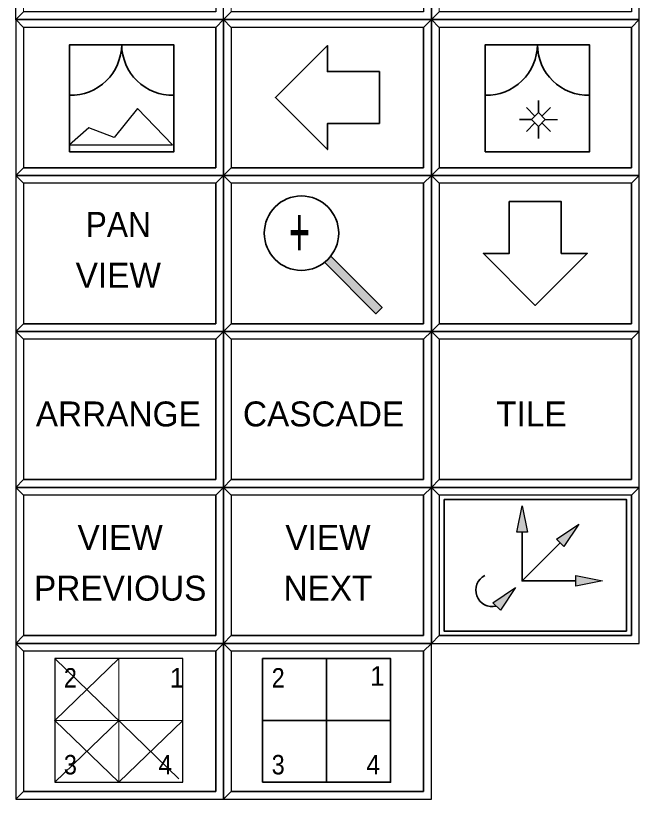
# Model space of a CAD drawing. Extents: x 95906.9 to 95918.9, y 90964.8 to 90972.9.
# Drawn here: x 95912.632 to 95913.825, y 90970.262 to 90971.769 of the extents above; entities that cross this region are included whole.
import ezdxf
from ezdxf.enums import TextEntityAlignment as Align

# ---------------------------------------------------------------- set-up
doc = ezdxf.new("R2010")
doc.units = 0
doc.header["$LTSCALE"] = 0.019
doc.linetypes.add('MEDIUM_DASHED', pattern=[4.5, 3, -1.5])
for name, color, linetype, lineweight in [('1', 7, 'Continuous', 25), ('11', 7, 'Continuous', 25), ('12', 7, 'Continuous', 25), ('2', 7, 'Continuous', 13), ('3', 7, 'Continuous', 25), ('4', 7, 'Continuous', 35), ('6', 7, 'Continuous', 35)]:
    doc.layers.add(name, color=color, linetype=linetype, lineweight=lineweight)

msp = doc.modelspace()

# ---------------------------------------------------------------- hatches: boundary and pattern name
at = {"layer": '6'}
for points in [[(95913.2272, 90971.2945), (95913.3257, 90971.1959), (95913.3376, 90971.2078), (95913.2391, 90971.3064)], [(95913.5967, 90970.7754), (95913.6069, 90970.8266), (95913.6171, 90970.7754)], [(95913.6729, 90970.7623), (95913.7163, 90970.7913), (95913.6873, 90970.7479)], [(95913.7104, 90970.6921), (95913.7616, 90970.6819), (95913.7104, 90970.6717)], [(95913.5508, 90970.64), (95913.5942, 90970.669), (95913.5652, 90970.6256)]]:
    msp.add_hatch(color=256, dxfattribs=at).paths.add_polyline_path(points)

# ---------------------------------------------------------------- linework, layer by layer
at = {"layer": '1'}
msp.add_line((95912.6323, 90971.7615), (95912.6323, 90972.0615), dxfattribs=at)
for points in [[(95913.4323, 90971.7617), (95913.8323, 90971.7617), (95913.8323, 90972.0617), (95913.4323, 90972.0617)], [(95912.6323, 90971.4617), (95913.0323, 90971.4617), (95913.0323, 90971.7617), (95912.6323, 90971.7617)], [(95913.0323, 90971.4617), (95913.4323, 90971.4617), (95913.4323, 90971.7617), (95913.0323, 90971.7617)], [(95913.4323, 90971.4617), (95913.8323, 90971.4617), (95913.8323, 90971.7617), (95913.4323, 90971.7617)], [(95912.6323, 90971.1617), (95913.0323, 90971.1617), (95913.0323, 90971.4617), (95912.6323, 90971.4617)], [(95913.0323, 90971.1617), (95913.4323, 90971.1617), (95913.4323, 90971.4617), (95913.0323, 90971.4617)], [(95913.4323, 90971.1617), (95913.8323, 90971.1617), (95913.8323, 90971.4617), (95913.4323, 90971.4617)], [(95912.6323, 90970.8617), (95913.0323, 90970.8617), (95913.0323, 90971.1617), (95912.6323, 90971.1617)], [(95913.0323, 90970.8617), (95913.4323, 90970.8617), (95913.4323, 90971.1617), (95913.0323, 90971.1617)], [(95913.4323, 90970.8617), (95913.8323, 90970.8617), (95913.8323, 90971.1617), (95913.4323, 90971.1617)], [(95912.6323, 90970.5617), (95913.0323, 90970.5617), (95913.0323, 90970.8617), (95912.6323, 90970.8617)], [(95913.0323, 90970.5617), (95913.4323, 90970.5617), (95913.4323, 90970.8617), (95913.0323, 90970.8617)], [(95913.4323, 90970.5617), (95913.8323, 90970.5617), (95913.8323, 90970.8617), (95913.4323, 90970.8617)], [(95912.6323, 90970.2617), (95913.0323, 90970.2617), (95913.0323, 90970.5617), (95912.6323, 90970.5617)], [(95913.0323, 90970.2617), (95913.4323, 90970.2617), (95913.4323, 90970.5617), (95913.0323, 90970.5617)]]:
    msp.add_lwpolyline(points, close=True, dxfattribs=at)
at = {"layer": '11'}
for points in [[(95912.6473, 90971.4767), (95913.0173, 90971.4767), (95913.0173, 90971.7467), (95912.6473, 90971.7467)], [(95913.0473, 90971.4767), (95913.4173, 90971.4767), (95913.4173, 90971.7467), (95913.0473, 90971.7467)], [(95913.4473, 90971.4767), (95913.8173, 90971.4767), (95913.8173, 90971.7467), (95913.4473, 90971.7467)], [(95912.6473, 90971.1767), (95913.0173, 90971.1767), (95913.0173, 90971.4467), (95912.6473, 90971.4467)], [(95913.0473, 90971.1767), (95913.4173, 90971.1767), (95913.4173, 90971.4467), (95913.0473, 90971.4467)], [(95913.4473, 90971.1767), (95913.8173, 90971.1767), (95913.8173, 90971.4467), (95913.4473, 90971.4467)], [(95912.6473, 90970.8767), (95913.0173, 90970.8767), (95913.0173, 90971.1467), (95912.6473, 90971.1467)], [(95913.0473, 90970.8767), (95913.4173, 90970.8767), (95913.4173, 90971.1467), (95913.0473, 90971.1467)], [(95913.4473, 90970.8767), (95913.8173, 90970.8767), (95913.8173, 90971.1467), (95913.4473, 90971.1467)], [(95912.6473, 90970.5767), (95913.0173, 90970.5767), (95913.0173, 90970.8467), (95912.6473, 90970.8467)], [(95913.0473, 90970.5767), (95913.4173, 90970.5767), (95913.4173, 90970.8467), (95913.0473, 90970.8467)], [(95913.4473, 90970.5767), (95913.8173, 90970.5767), (95913.8173, 90970.8467), (95913.4473, 90970.8467)], [(95912.6473, 90970.2767), (95913.0173, 90970.2767), (95913.0173, 90970.5467), (95912.6473, 90970.5467)], [(95913.0473, 90970.2767), (95913.4173, 90970.2767), (95913.4173, 90970.5467), (95913.0473, 90970.5467)]]:
    msp.add_lwpolyline(points, close=True, dxfattribs=at)
at = {"layer": '12'}
msp.add_lwpolyline([(95913.0473, 90971.1767), (95913.4173, 90971.1767), (95913.4173, 90971.4467), (95913.0473, 90971.4467)], close=True, dxfattribs=at)
at = {"layer": '2'}
for points in [[(95912.6323, 90972.0617), (95912.6323, 90971.7617), (95912.6473, 90971.7767), (95912.6473, 90972.0467), (95913.0173, 90972.0467), (95913.0323, 90972.0617)], [(95913.0323, 90972.0617), (95913.0323, 90971.7617), (95913.0473, 90971.7767), (95913.0473, 90972.0467), (95913.4173, 90972.0467), (95913.4323, 90972.0617)], [(95913.4323, 90972.0617), (95913.4323, 90971.7617), (95913.4473, 90971.7767), (95913.4473, 90972.0467), (95913.8173, 90972.0467), (95913.8323, 90972.0617)], [(95912.6323, 90971.7617), (95912.6323, 90971.4617), (95912.6473, 90971.4767), (95912.6473, 90971.7467), (95913.0173, 90971.7467), (95913.0323, 90971.7617)], [(95913.0323, 90971.7617), (95913.0323, 90971.4617), (95913.0473, 90971.4767), (95913.0473, 90971.7467), (95913.4173, 90971.7467), (95913.4323, 90971.7617)], [(95913.4323, 90971.7617), (95913.4323, 90971.4617), (95913.4473, 90971.4767), (95913.4473, 90971.7467), (95913.8173, 90971.7467), (95913.8323, 90971.7617)], [(95912.6323, 90971.4617), (95912.6323, 90971.1617), (95912.6473, 90971.1767), (95912.6473, 90971.4467), (95913.0173, 90971.4467), (95913.0323, 90971.4617)], [(95913.0323, 90971.4617), (95913.0323, 90971.1617), (95913.0473, 90971.1767), (95913.0473, 90971.4467), (95913.4173, 90971.4467), (95913.4323, 90971.4617)], [(95913.4323, 90971.4617), (95913.4323, 90971.1617), (95913.4473, 90971.1767), (95913.4473, 90971.4467), (95913.8173, 90971.4467), (95913.8323, 90971.4617)], [(95912.6323, 90971.1617), (95912.6323, 90970.8617), (95912.6473, 90970.8767), (95912.6473, 90971.1467), (95913.0173, 90971.1467), (95913.0323, 90971.1617)], [(95913.0323, 90971.1617), (95913.0323, 90970.8617), (95913.0473, 90970.8767), (95913.0473, 90971.1467), (95913.4173, 90971.1467), (95913.4323, 90971.1617)], [(95913.4323, 90971.1617), (95913.4323, 90970.8617), (95913.4473, 90970.8767), (95913.4473, 90971.1467), (95913.8173, 90971.1467), (95913.8323, 90971.1617)], [(95912.6323, 90970.8617), (95912.6323, 90970.5617), (95912.6473, 90970.5767), (95912.6473, 90970.8467), (95913.0173, 90970.8467), (95913.0323, 90970.8617)], [(95913.0323, 90970.8617), (95913.0323, 90970.5617), (95913.0473, 90970.5767), (95913.0473, 90970.8467), (95913.4173, 90970.8467), (95913.4323, 90970.8617)], [(95913.4323, 90970.8617), (95913.4323, 90970.5617), (95913.4473, 90970.5767), (95913.4473, 90970.8467), (95913.8173, 90970.8467), (95913.8323, 90970.8617)], [(95912.6323, 90970.5617), (95912.6323, 90970.2617), (95912.6473, 90970.2767), (95912.6473, 90970.5467), (95913.0173, 90970.5467), (95913.0323, 90970.5617)], [(95913.0323, 90970.5617), (95913.0323, 90970.2617), (95913.0473, 90970.2767), (95913.0473, 90970.5467), (95913.4173, 90970.5467), (95913.4323, 90970.5617)]]:
    msp.add_lwpolyline(points, close=True, dxfattribs=at)
at = {"layer": '3'}
for points in [[(95912.6323, 90971.7617), (95913.0323, 90971.7617), (95913.0323, 90972.0617), (95913.0173, 90972.0467), (95913.0173, 90971.7767), (95912.6473, 90971.7767)], [(95913.0323, 90971.7617), (95913.4323, 90971.7617), (95913.4323, 90972.0617), (95913.4173, 90972.0467), (95913.4173, 90971.7767), (95913.0473, 90971.7767)], [(95913.4323, 90971.7617), (95913.8323, 90971.7617), (95913.8323, 90972.0617), (95913.8173, 90972.0467), (95913.8173, 90971.7767), (95913.4473, 90971.7767)], [(95912.6323, 90971.4617), (95913.0323, 90971.4617), (95913.0323, 90971.7617), (95913.0173, 90971.7467), (95913.0173, 90971.4767), (95912.6473, 90971.4767)], [(95913.0323, 90971.4617), (95913.4323, 90971.4617), (95913.4323, 90971.7617), (95913.4173, 90971.7467), (95913.4173, 90971.4767), (95913.0473, 90971.4767)], [(95913.4323, 90971.4617), (95913.8323, 90971.4617), (95913.8323, 90971.7617), (95913.8173, 90971.7467), (95913.8173, 90971.4767), (95913.4473, 90971.4767)], [(95912.6323, 90971.1617), (95913.0323, 90971.1617), (95913.0323, 90971.4617), (95913.0173, 90971.4467), (95913.0173, 90971.1767), (95912.6473, 90971.1767)], [(95913.0323, 90971.1617), (95913.4323, 90971.1617), (95913.4323, 90971.4617), (95913.4173, 90971.4467), (95913.4173, 90971.1767), (95913.0473, 90971.1767)], [(95913.4323, 90971.1617), (95913.8323, 90971.1617), (95913.8323, 90971.4617), (95913.8173, 90971.4467), (95913.8173, 90971.1767), (95913.4473, 90971.1767)], [(95912.6323, 90970.8617), (95913.0323, 90970.8617), (95913.0323, 90971.1617), (95913.0173, 90971.1467), (95913.0173, 90970.8767), (95912.6473, 90970.8767)], [(95913.0323, 90970.8617), (95913.4323, 90970.8617), (95913.4323, 90971.1617), (95913.4173, 90971.1467), (95913.4173, 90970.8767), (95913.0473, 90970.8767)], [(95913.4323, 90970.8617), (95913.8323, 90970.8617), (95913.8323, 90971.1617), (95913.8173, 90971.1467), (95913.8173, 90970.8767), (95913.4473, 90970.8767)], [(95912.6323, 90970.5617), (95913.0323, 90970.5617), (95913.0323, 90970.8617), (95913.0173, 90970.8467), (95913.0173, 90970.5767), (95912.6473, 90970.5767)], [(95913.0323, 90970.5617), (95913.4323, 90970.5617), (95913.4323, 90970.8617), (95913.4173, 90970.8467), (95913.4173, 90970.5767), (95913.0473, 90970.5767)], [(95913.4323, 90970.5617), (95913.8323, 90970.5617), (95913.8323, 90970.8617), (95913.8173, 90970.8467), (95913.8173, 90970.5767), (95913.4473, 90970.5767)], [(95912.6323, 90970.2617), (95913.0323, 90970.2617), (95913.0323, 90970.5617), (95913.0173, 90970.5467), (95913.0173, 90970.2767), (95912.6473, 90970.2767)], [(95913.0323, 90970.2617), (95913.4323, 90970.2617), (95913.4323, 90970.5617), (95913.4173, 90970.5467), (95913.4173, 90970.2767), (95913.0473, 90970.2767)]]:
    msp.add_lwpolyline(points, close=True, dxfattribs=at)
at = {"layer": '4'}
for p, q in [((95912.6473, 90971.7467), (95912.6323, 90971.7617)), ((95913.0473, 90971.7467), (95913.0323, 90971.7617)), ((95913.4473, 90971.7467), (95913.4323, 90971.7617)), ((95912.6473, 90971.4467), (95912.6323, 90971.4617)), ((95913.0473, 90971.4467), (95913.0323, 90971.4617)), ((95913.4473, 90971.4467), (95913.4323, 90971.4617)), ((95912.6473, 90971.1467), (95912.6323, 90971.1617)), ((95913.0473, 90971.1467), (95913.0323, 90971.1617)), ((95913.4473, 90971.1467), (95913.4323, 90971.1617)), ((95912.6473, 90970.8467), (95912.6323, 90970.8617)), ((95913.0473, 90970.8467), (95913.0323, 90970.8617)), ((95913.4473, 90970.8467), (95913.4323, 90970.8617)), ((95912.6473, 90970.5467), (95912.6323, 90970.5617)), ((95913.0473, 90970.5467), (95913.0323, 90970.5617))]:
    msp.add_line(p, q, dxfattribs=at)
at = {"layer": '6'}
for p, q in [((95913.6383, 90971.5827), (95913.6383, 90971.6061)), ((95913.6251, 90971.5694), (95913.6016, 90971.5694)), ((95913.6383, 90971.5562), (95913.6383, 90971.5328)), ((95913.6069, 90970.6819), (95913.6801, 90970.7551)), ((95912.7074, 90970.5325), (95912.9463, 90970.3012)), ((95913.2306, 90970.5325), (95913.2306, 90970.2947)), ((95912.7074, 90970.2947), (95912.8306, 90970.4136)), ((95912.8306, 90970.2947), (95912.9537, 90970.4136)), ((95913.1074, 90970.4136), (95913.3537, 90970.4136))]:
    msp.add_line(p, q, dxfattribs=at)
at = {"layer": '6', "linetype": 'MEDIUM_DASHED'}
for p, q in [((95913.6317, 90971.576), (95913.6151, 90971.5926)), ((95913.6449, 90971.576), (95913.6615, 90971.5926)), ((95913.6317, 90971.5628), (95913.6151, 90971.5463)), ((95913.6449, 90971.5628), (95913.6615, 90971.5463))]:
    msp.add_line(p, q, dxfattribs=at)
at = {"layer": '6', "lineweight": 25}
msp.add_line((95913.6515, 90971.5694), (95913.6749, 90971.5694), dxfattribs=at)
at = {"layer": '6', "lineweight": 13}
for p, q in [((95912.8306, 90970.5325), (95912.8306, 90970.2947)), ((95912.7074, 90970.4136), (95912.9537, 90970.4136))]:
    msp.add_line(p, q, dxfattribs=at)
at = {"layer": '6'}
for points in [[(95912.736, 90971.5072), (95912.9365, 90971.5072), (95912.9365, 90971.7134), (95912.736, 90971.7134)], [(95913.3323, 90971.5617), (95913.2323, 90971.5617), (95913.2323, 90971.5117), (95913.1323, 90971.6117), (95913.2323, 90971.7117), (95913.2323, 90971.6617), (95913.3323, 90971.6617)], [(95913.536, 90971.5072), (95913.7365, 90971.5072), (95913.7365, 90971.7134), (95913.536, 90971.7134)], [(95913.5823, 90971.4117), (95913.5823, 90971.3117), (95913.5323, 90971.3117), (95913.6323, 90971.2117), (95913.7323, 90971.3117), (95913.6823, 90971.3117), (95913.6823, 90971.4117)], [(95913.2272, 90971.2945), (95913.3257, 90971.1959), (95913.3376, 90971.2078), (95913.2391, 90971.3064)], [(95913.4566, 90970.8386), (95913.8078, 90970.8386), (95913.8078, 90970.5853), (95913.4566, 90970.5853)], [(95913.1074, 90970.2947), (95913.3537, 90970.2947), (95913.3537, 90970.5325), (95913.1074, 90970.5325)]]:
    msp.add_lwpolyline(points, close=True, dxfattribs=at)
at = {"layer": '6', "lineweight": 25}
for points in [[(95912.7357, 90971.5207), (95912.9341, 90971.5207), (95912.8668, 90971.5909), (95912.8217, 90971.5351), (95912.773, 90971.5537)], [(95913.5967, 90970.7754), (95913.6069, 90970.8266), (95913.6171, 90970.7754)], [(95913.6729, 90970.7623), (95913.7163, 90970.7913), (95913.6873, 90970.7479)], [(95913.7104, 90970.6921), (95913.7616, 90970.6819), (95913.7104, 90970.6717)], [(95913.5508, 90970.64), (95913.5942, 90970.669), (95913.5652, 90970.6256)], [(95912.7074, 90970.2947), (95912.9537, 90970.2947), (95912.9537, 90970.5325), (95912.7074, 90970.5325)]]:
    msp.add_lwpolyline(points, close=True, dxfattribs=at)
at = {"layer": '6', "lineweight": 13}
msp.add_lwpolyline([(95913.6383, 90971.5562), (95913.6516, 90971.5695), (95913.6383, 90971.5827), (95913.625, 90971.5695)], close=True, dxfattribs=at)
at = {"layer": '6'}
for points in [[(95913.6069, 90970.7754), (95913.6069, 90970.6819), (95913.7104, 90970.6819)], [(95912.8306, 90970.2947), (95912.7074, 90970.4136), (95912.8306, 90970.5325)]]:
    msp.add_lwpolyline(points, dxfattribs=at)
msp.add_circle((95913.1823, 90971.3508), 0.0716, dxfattribs=at)
for centre, radius, start, end in [((95912.7383, 90971.714), 0.098, 268.6755, 359.6437), ((95912.9343, 90971.714), 0.098, 180.3563, 271.3245), ((95913.5383, 90971.714), 0.098, 268.6755, 359.6437), ((95913.7343, 90971.714), 0.098, 180.3563, 271.3245), ((95913.5493, 90970.6639), 0.0315, 116.4799, 283.7845)]:
    msp.add_arc(centre, radius, start, end, dxfattribs=at)

# ---------------------------------------------------------------- texts
for s, height, width, p in [('PAN', 0.048, 0.95, (95912.8298, 90971.3436)), ('+', 0.096, 0.55, (95913.1785, 90971.3053)), ('2', 0.0375, 0.9, (95912.7376, 90970.4766)), ('2', 0.0375, 0.9, (95913.1375, 90970.4766)), ('3', 0.0375, 0.9, (95912.7376, 90970.3096)), ('4', 0.0375, 0.95, (95912.9203, 90970.3096)), ('3', 0.0375, 0.9, (95913.1375, 90970.3096)), ('4', 0.0375, 0.95, (95913.3203, 90970.3096))]:
    msp.add_text(s, height=height, dxfattribs=dict(at, width=width)).set_placement(p, align=Align.CENTER)
for s, height, p in [('VIEW', 0.048, (95912.8298, 90971.2458)), ('ARRANGE', 0.048, (95912.8298, 90970.979)), ('CASCADE', 0.04799, (95913.2248, 90970.9791)), ('TILE', 0.04799, (95913.6248, 90970.9791)), ('VIEW', 0.048, (95912.8334, 90970.7415)), ('VIEW', 0.048, (95913.2333, 90970.7415)), ('PREVIOUS', 0.048, (95912.8335, 90970.6439)), ('NEXT', 0.048, (95913.2333, 90970.6439)), ('1', 0.0375, (95912.9426, 90970.4766)), ('1', 0.0375, (95913.3282, 90970.4802))]:
    msp.add_text(s, height=height, dxfattribs=at).set_placement(p, align=Align.CENTER)

doc.saveas('drawing.dxf')
